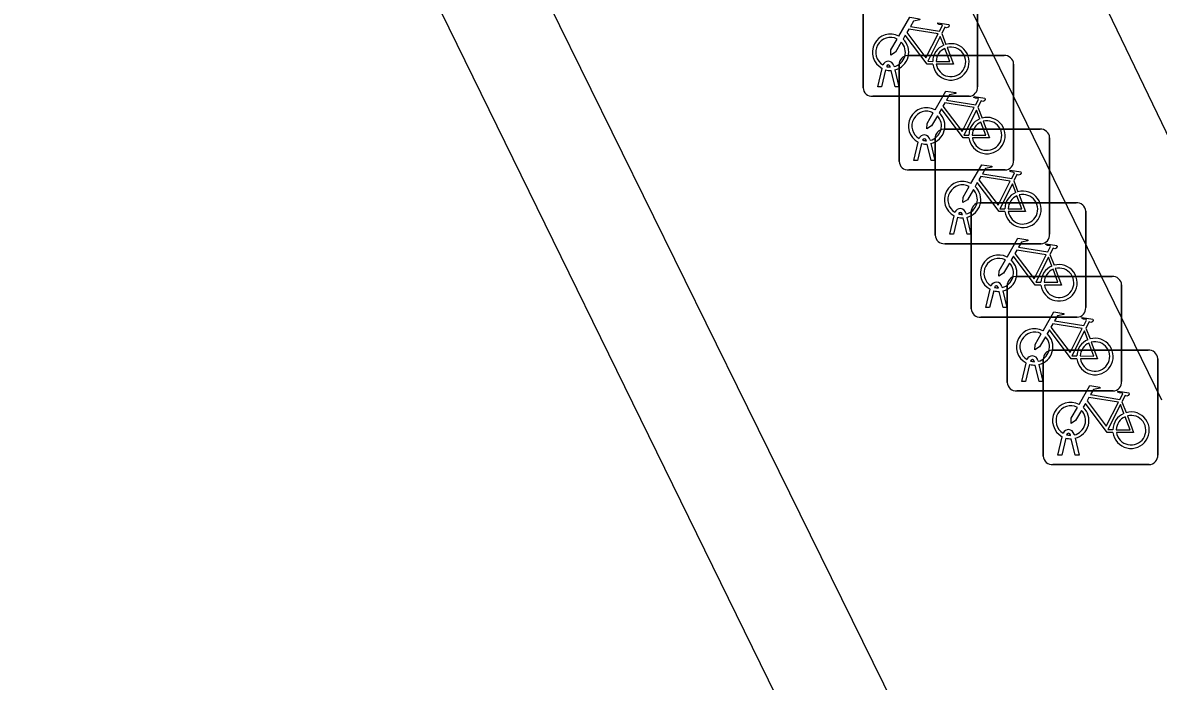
# Model space of a CAD drawing. Extents: x 160457 to 162082, y 388340 to 389736.
# Drawn here: x 160953 to 160962.91, y 388856.74 to 388862.49 of the extents above; entities that cross this region are included whole.
import ezdxf

# ---------------------------------------------------------------- set-up
doc = ezdxf.new("R2010")
doc.units = 0
for name, color, linetype in [('IMGEO_Fietsenrek', 7, 'Continuous'), ('IMGEO_Pand', 7, 'Continuous'), ('IMGEO_Voetpad_open', 7, 'Continuous')]:
    doc.layers.add(name, color=color, linetype=linetype)

msp = doc.modelspace()

# ---------------------------------------------------------------- linework, layer by layer
at = {"layer": 'IMGEO_Fietsenrek'}
for p, q in [((160960.3335, 388861.9209), (160960.3335, 388862.7618)), ((160960.3335, 388862.7618), (160960.3335, 388861.9209)), ((160961.3325, 388862.7711), (160961.3325, 388861.9302)), ((160961.3325, 388861.9302), (160961.3325, 388862.7711)), ((160961.0202, 388862.3952), (160961.0565, 388862.3)), ((160960.7229, 388862.2025), (160961.5638, 388862.2025)), ((160961.5638, 388862.2025), (160960.7229, 388862.2025)), ((160960.4605, 388861.9303), (160960.4988, 388862.0903)), ((160960.5292, 388862.0781), (160960.4939, 388861.9303)), ((160960.5709, 388862.1019), (160960.5699, 388862.1062)), ((160960.612, 388861.9303), (160960.5781, 388862.072)), ((160960.6016, 388862.1134), (160960.6034, 388862.1055)), ((160960.6104, 388862.0763), (160960.6454, 388861.9303)), ((160960.6485, 388861.2779), (160960.6485, 388862.1188)), ((160960.6485, 388862.1188), (160960.6485, 388861.2779)), ((160961.6475, 388862.1281), (160961.6475, 388861.2872)), ((160961.6475, 388861.2872), (160961.6475, 388862.1281)), ((160960.4939, 388861.9303), (160960.4605, 388861.9303)), ((160960.6454, 388861.9303), (160960.612, 388861.9303)), ((160961.2581, 388861.8465), (160960.4172, 388861.8465)), ((160960.4172, 388861.8465), (160961.2581, 388861.8465)), ((160961.3352, 388861.7522), (160961.3715, 388861.657)), ((160960.9625, 388860.6349), (160960.9625, 388861.4758)), ((160960.9625, 388861.4758), (160960.9625, 388860.6349)), ((160961.0369, 388861.5595), (160961.8778, 388861.5595)), ((160961.8778, 388861.5595), (160961.0369, 388861.5595)), ((160961.9615, 388861.4851), (160961.9615, 388860.6442)), ((160961.9615, 388860.6442), (160961.9615, 388861.4851)), ((160960.7755, 388861.2873), (160960.8138, 388861.4473)), ((160960.8442, 388861.4351), (160960.8089, 388861.2873)), ((160960.8859, 388861.4589), (160960.8849, 388861.4632)), ((160960.927, 388861.2873), (160960.8931, 388861.429)), ((160960.9166, 388861.4704), (160960.9184, 388861.4625)), ((160960.9254, 388861.4333), (160960.9604, 388861.2873)), ((160960.8089, 388861.2873), (160960.7755, 388861.2873)), ((160960.9604, 388861.2873), (160960.927, 388861.2873)), ((160961.5731, 388861.2035), (160960.7322, 388861.2035)), ((160960.7322, 388861.2035), (160961.5731, 388861.2035)), ((160961.6492, 388861.1092), (160961.6855, 388861.014)), ((160961.3519, 388860.9175), (160962.1928, 388860.9175)), ((160962.1928, 388860.9175), (160961.3519, 388860.9175)), ((160961.0895, 388860.6443), (160961.1278, 388860.8043)), ((160961.1582, 388860.7921), (160961.1229, 388860.6443)), ((160961.1999, 388860.8159), (160961.1989, 388860.8202)), ((160961.241, 388860.6443), (160961.2071, 388860.786)), ((160961.2306, 388860.8274), (160961.2324, 388860.8195)), ((160961.2394, 388860.7903), (160961.2744, 388860.6443)), ((160961.2775, 388859.9929), (160961.2775, 388860.8338)), ((160961.2775, 388860.8338), (160961.2775, 388859.9929)), ((160962.2765, 388860.8431), (160962.2765, 388860.0022)), ((160962.2765, 388860.0022), (160962.2765, 388860.8431)), ((160961.1229, 388860.6443), (160961.0895, 388860.6443)), ((160961.2744, 388860.6443), (160961.241, 388860.6443)), ((160961.8871, 388860.5605), (160961.0462, 388860.5605)), ((160961.0462, 388860.5605), (160961.8871, 388860.5605)), ((160961.9642, 388860.4672), (160962.0005, 388860.372)), ((160961.5456, 388860.1854), (160961.5474, 388860.1775)), ((160961.5915, 388859.3499), (160961.5915, 388860.1908)), ((160961.5915, 388860.1908), (160961.5915, 388859.3499)), ((160961.6659, 388860.2745), (160962.5068, 388860.2745)), ((160962.5068, 388860.2745), (160961.6659, 388860.2745)), ((160962.5905, 388860.2001), (160962.5905, 388859.3592)), ((160962.5905, 388859.3592), (160962.5905, 388860.2001)), ((160961.4045, 388860.0023), (160961.4428, 388860.1623)), ((160961.4732, 388860.1501), (160961.4379, 388860.0023)), ((160961.5149, 388860.1739), (160961.5139, 388860.1782)), ((160961.556, 388860.0023), (160961.5221, 388860.144)), ((160961.5544, 388860.1483), (160961.5894, 388860.0023)), ((160961.4379, 388860.0023), (160961.4045, 388860.0023)), ((160961.5894, 388860.0023), (160961.556, 388860.0023)), ((160962.2021, 388859.9185), (160961.3612, 388859.9185)), ((160961.3612, 388859.9185), (160962.2021, 388859.9185)), ((160962.2782, 388859.8242), (160962.3145, 388859.729)), ((160961.9809, 388859.6315), (160962.8218, 388859.6315)), ((160962.8218, 388859.6315), (160961.9809, 388859.6315)), ((160961.7185, 388859.3593), (160961.7568, 388859.5193)), ((160961.7872, 388859.5071), (160961.7519, 388859.3593)), ((160961.8289, 388859.5309), (160961.8279, 388859.5352)), ((160961.87, 388859.3593), (160961.8361, 388859.501)), ((160961.8596, 388859.5424), (160961.8614, 388859.5345)), ((160961.8684, 388859.5053), (160961.9034, 388859.3593)), ((160961.9065, 388858.7069), (160961.9065, 388859.5478)), ((160961.9065, 388859.5478), (160961.9065, 388858.7069)), ((160962.9055, 388859.5571), (160962.9055, 388858.7162)), ((160962.9055, 388858.7162), (160962.9055, 388859.5571)), ((160961.7519, 388859.3593), (160961.7185, 388859.3593)), ((160961.9034, 388859.3593), (160961.87, 388859.3593)), ((160962.5161, 388859.2755), (160961.6752, 388859.2755)), ((160961.6752, 388859.2755), (160962.5161, 388859.2755)), ((160962.5932, 388859.1812), (160962.6295, 388859.086)), ((160962.1746, 388858.8994), (160962.1764, 388858.8915)), ((160962.0335, 388858.7163), (160962.0718, 388858.8763)), ((160962.1022, 388858.8641), (160962.0669, 388858.7163)), ((160962.1439, 388858.8879), (160962.1429, 388858.8922)), ((160962.185, 388858.7163), (160962.1511, 388858.858)), ((160962.1834, 388858.8623), (160962.2184, 388858.7163)), ((160962.0669, 388858.7163), (160962.0335, 388858.7163)), ((160962.2184, 388858.7163), (160962.185, 388858.7163)), ((160962.8311, 388858.6325), (160961.9902, 388858.6325)), ((160961.9902, 388858.6325), (160962.8311, 388858.6325))]:
    msp.add_line(p, q, dxfattribs=at)
for points in [[(160960.6461, 388862.3722), (160960.7408, 388862.5357), (160960.827, 388862.5219), (160960.8287, 388862.5132), (160960.7726, 388862.5023), (160960.7464, 388862.457), (160961.0016, 388862.4162)], [(160961.0016, 388862.4162), (160961.0266, 388862.465), (160961.0215, 388862.469), (160960.9983, 388862.4727), (160960.9856, 388862.4802), (160960.9846, 388862.4833), (160960.9868, 388862.4879), (160961.0816, 388862.4728), (160961.0839, 388862.4625), (160961.0745, 388862.4501), (160961.0621, 388862.4437), (160961.0476, 388862.4499), (160961.0202, 388862.3952)], [(160960.9418, 388862.1275), (160960.8921, 388862.1276), (160960.7014, 388862.3793), (160960.6824, 388862.3465)], [(160960.9887, 388862.391), (160960.7319, 388862.432), (160960.7152, 388862.4032), (160960.8822, 388862.1829), (160960.9887, 388862.391)], [(160961.0367, 388862.293), (160961.0074, 388862.3698), (160960.898, 388862.1517), (160960.9407, 388862.1516)], [(160960.6668, 388862.3197), (160960.6152, 388862.2305), (160960.5753, 388862.2045), (160960.5765, 388862.252), (160960.631, 388862.3462)], [(160960.9707, 388862.1515), (160961.0906, 388862.1513), (160961.0474, 388862.2649)], [(160961.0672, 388862.2718), (160961.1222, 388862.1272), (160960.9721, 388862.1275)], [(160960.9611, 388861.7292), (160961.0558, 388861.8927), (160961.142, 388861.8789), (160961.1437, 388861.8702), (160961.0876, 388861.8593), (160961.0614, 388861.814), (160961.3166, 388861.7732)], [(160961.3037, 388861.748), (160961.0469, 388861.789), (160961.0302, 388861.7602), (160961.1972, 388861.5399), (160961.3037, 388861.748)], [(160961.3166, 388861.7732), (160961.3416, 388861.822), (160961.3365, 388861.826), (160961.3133, 388861.8297), (160961.3006, 388861.8372), (160961.2996, 388861.8403), (160961.3018, 388861.8449), (160961.3966, 388861.8298), (160961.3989, 388861.8195), (160961.3895, 388861.8071), (160961.3771, 388861.8007), (160961.3626, 388861.8069), (160961.3352, 388861.7522)], [(160960.9818, 388861.6767), (160960.9302, 388861.5875), (160960.8903, 388861.5615), (160960.8915, 388861.609), (160960.946, 388861.7032)], [(160961.2568, 388861.4845), (160961.2071, 388861.4846), (160961.0164, 388861.7363), (160960.9974, 388861.7035)], [(160961.3517, 388861.65), (160961.3224, 388861.7268), (160961.213, 388861.5087), (160961.2557, 388861.5086)], [(160961.2857, 388861.5085), (160961.4056, 388861.5083), (160961.3624, 388861.6219)], [(160961.3822, 388861.6288), (160961.4372, 388861.4842), (160961.2871, 388861.4845)], [(160961.2751, 388861.0862), (160961.3698, 388861.2497), (160961.456, 388861.2359), (160961.4577, 388861.2272), (160961.4016, 388861.2163), (160961.3754, 388861.171), (160961.6306, 388861.1302)], [(160961.6306, 388861.1302), (160961.6556, 388861.179), (160961.6505, 388861.183), (160961.6273, 388861.1867), (160961.6146, 388861.1942), (160961.6136, 388861.1973), (160961.6158, 388861.2019), (160961.7106, 388861.1868), (160961.7129, 388861.1765), (160961.7035, 388861.1641), (160961.6911, 388861.1577), (160961.6766, 388861.1639), (160961.6492, 388861.1092)], [(160961.5708, 388860.8415), (160961.5211, 388860.8416), (160961.3304, 388861.0933), (160961.3114, 388861.0605)], [(160961.6177, 388861.105), (160961.3609, 388861.146), (160961.3442, 388861.1172), (160961.5112, 388860.8969), (160961.6177, 388861.105)], [(160961.6657, 388861.007), (160961.6364, 388861.0838), (160961.527, 388860.8657), (160961.5697, 388860.8656)], [(160961.2958, 388861.0337), (160961.2442, 388860.9445), (160961.2043, 388860.9185), (160961.2055, 388860.966), (160961.26, 388861.0602)], [(160961.5997, 388860.8655), (160961.7196, 388860.8653), (160961.6764, 388860.9789)], [(160961.6962, 388860.9858), (160961.7512, 388860.8412), (160961.6011, 388860.8415)], [(160961.5901, 388860.4442), (160961.6848, 388860.6077), (160961.771, 388860.5939), (160961.7727, 388860.5852), (160961.7166, 388860.5743), (160961.6904, 388860.529), (160961.9456, 388860.4882)], [(160961.9327, 388860.463), (160961.6759, 388860.504), (160961.6592, 388860.4752), (160961.8262, 388860.2549), (160961.9327, 388860.463)], [(160961.9456, 388860.4882), (160961.9706, 388860.537), (160961.9655, 388860.541), (160961.9423, 388860.5447), (160961.9296, 388860.5522), (160961.9286, 388860.5553), (160961.9308, 388860.5599), (160962.0256, 388860.5448), (160962.0279, 388860.5345), (160962.0185, 388860.5221), (160962.0061, 388860.5157), (160961.9916, 388860.5219), (160961.9642, 388860.4672)], [(160961.6108, 388860.3917), (160961.5592, 388860.3025), (160961.5193, 388860.2765), (160961.5205, 388860.324), (160961.575, 388860.4182)], [(160961.8858, 388860.1995), (160961.8361, 388860.1996), (160961.6454, 388860.4513), (160961.6264, 388860.4185)], [(160961.9807, 388860.365), (160961.9514, 388860.4418), (160961.842, 388860.2237), (160961.8847, 388860.2236)], [(160961.9147, 388860.2235), (160962.0346, 388860.2233), (160961.9914, 388860.3369)], [(160962.0112, 388860.3438), (160962.0662, 388860.1992), (160961.9161, 388860.1995)], [(160961.9041, 388859.8012), (160961.9988, 388859.9647), (160962.085, 388859.9509), (160962.0867, 388859.9422), (160962.0306, 388859.9313), (160962.0044, 388859.886), (160962.2596, 388859.8452)], [(160962.2596, 388859.8452), (160962.2846, 388859.894), (160962.2795, 388859.898), (160962.2563, 388859.9017), (160962.2436, 388859.9092), (160962.2426, 388859.9123), (160962.2448, 388859.9169), (160962.3396, 388859.9018), (160962.3419, 388859.8915), (160962.3325, 388859.8791), (160962.3201, 388859.8727), (160962.3056, 388859.8789), (160962.2782, 388859.8242)], [(160962.1998, 388859.5565), (160962.1501, 388859.5566), (160961.9594, 388859.8083), (160961.9404, 388859.7755)], [(160962.2467, 388859.82), (160961.9899, 388859.861), (160961.9732, 388859.8322), (160962.1402, 388859.6119), (160962.2467, 388859.82)], [(160962.2947, 388859.722), (160962.2654, 388859.7988), (160962.156, 388859.5807), (160962.1987, 388859.5806)], [(160961.9248, 388859.7487), (160961.8732, 388859.6595), (160961.8333, 388859.6335), (160961.8345, 388859.681), (160961.889, 388859.7752)], [(160962.2287, 388859.5805), (160962.3486, 388859.5803), (160962.3054, 388859.6939)], [(160962.3252, 388859.7008), (160962.3802, 388859.5562), (160962.2301, 388859.5565)], [(160962.2191, 388859.1582), (160962.3138, 388859.3217), (160962.4, 388859.3079), (160962.4017, 388859.2992), (160962.3456, 388859.2883), (160962.3194, 388859.243), (160962.5746, 388859.2022)], [(160962.5617, 388859.177), (160962.3049, 388859.218), (160962.2882, 388859.1892), (160962.4552, 388858.9689), (160962.5617, 388859.177)], [(160962.5746, 388859.2022), (160962.5996, 388859.251), (160962.5945, 388859.255), (160962.5713, 388859.2587), (160962.5586, 388859.2662), (160962.5576, 388859.2693), (160962.5598, 388859.2739), (160962.6546, 388859.2588), (160962.6569, 388859.2485), (160962.6475, 388859.2361), (160962.6351, 388859.2297), (160962.6206, 388859.2359), (160962.5932, 388859.1812)], [(160962.2398, 388859.1057), (160962.1882, 388859.0165), (160962.1483, 388858.9905), (160962.1495, 388859.038), (160962.204, 388859.1322)], [(160962.5148, 388858.9135), (160962.4651, 388858.9136), (160962.2744, 388859.1653), (160962.2554, 388859.1325)], [(160962.6097, 388859.079), (160962.5804, 388859.1558), (160962.471, 388858.9377), (160962.5137, 388858.9376)], [(160962.5437, 388858.9375), (160962.6636, 388858.9373), (160962.6204, 388859.0509)], [(160962.6402, 388859.0578), (160962.6952, 388858.9132), (160962.5451, 388858.9135)]]:
    msp.add_lwpolyline(points, dxfattribs=at)
for centre, radius, start, end in [((160960.5731, 388862.2309), 0.159, 62.67661, 242.13685), ((160960.5731, 388862.2309), 0.129, 63.31916, 238.90302), ((160960.5731, 388862.2309), 0.129, 283.60429, 43.43025), ((160960.5731, 388862.2309), 0.159, 283.5766, 46.60424), ((160961.0997, 388862.1469), 0.159, 113.3408, 178.32165), ((160961.0997, 388862.1469), 0.159, 187.0065, 105.77075), ((160961.0997, 388862.1469), 0.129, 113.92302, 177.95563), ((160961.0997, 388862.1469), 0.129, 188.67146, 104.58832), ((160960.7262, 388862.1246), 0.0779, 92.4484, 184.28452), ((160960.7262, 388862.1246), 0.0779, 92.4484, 184.28452), ((160961.5696, 388862.1248), 0.0779, 2.4484, 94.28452), ((160961.5696, 388862.1248), 0.0779, 2.4484, 94.28452), ((160960.5529, 388862.1023), 0.0499, 12.8025, 158.69338), ((160960.5731, 388862.2309), 0.159, 253.99666, 271.78671), ((160960.5529, 388862.1023), 0.0174, 12.8025, 163.45023), ((160960.5731, 388862.2309), 0.129, 253.41502, 269.02044), ((160960.4114, 388861.9242), 0.0779, 182.4484, 274.28452), ((160960.4114, 388861.9242), 0.0779, 182.4484, 274.28452), ((160961.2548, 388861.9244), 0.0779, 272.4484, 4.28452), ((160961.2548, 388861.9244), 0.0779, 272.4484, 4.28452), ((160960.8881, 388861.5879), 0.159, 62.67661, 242.13685), ((160960.8881, 388861.5879), 0.129, 63.31916, 238.90302), ((160960.8881, 388861.5879), 0.129, 283.60429, 43.43025), ((160960.8881, 388861.5879), 0.159, 283.5766, 46.60424), ((160961.4147, 388861.5039), 0.159, 113.3408, 178.32165), ((160961.4147, 388861.5039), 0.159, 187.0065, 105.77075), ((160961.4147, 388861.5039), 0.129, 113.92302, 177.95563), ((160961.4147, 388861.5039), 0.129, 188.67146, 104.58832), ((160960.8679, 388861.4593), 0.0499, 12.8025, 158.69338), ((160960.8679, 388861.4593), 0.0174, 12.8025, 163.45023), ((160961.0402, 388861.4816), 0.0779, 92.4484, 184.28452), ((160961.0402, 388861.4816), 0.0779, 92.4484, 184.28452), ((160961.8836, 388861.4818), 0.0779, 2.4484, 94.28452), ((160961.8836, 388861.4818), 0.0779, 2.4484, 94.28452), ((160960.8881, 388861.5879), 0.159, 253.99666, 271.78671), ((160960.8881, 388861.5879), 0.129, 253.41502, 269.02044), ((160960.7264, 388861.2812), 0.0779, 182.4484, 274.28452), ((160960.7264, 388861.2812), 0.0779, 182.4484, 274.28452), ((160961.5698, 388861.2814), 0.0779, 272.4484, 4.28452), ((160961.5698, 388861.2814), 0.0779, 272.4484, 4.28452), ((160961.2021, 388860.9449), 0.159, 62.67661, 242.13685), ((160961.2021, 388860.9449), 0.129, 63.31916, 238.90302), ((160961.2021, 388860.9449), 0.129, 283.60429, 43.43025), ((160961.2021, 388860.9449), 0.159, 283.5766, 46.60424), ((160961.7287, 388860.8609), 0.159, 113.3408, 178.32165), ((160961.7287, 388860.8609), 0.159, 187.0065, 105.77075), ((160961.7287, 388860.8609), 0.129, 113.92302, 177.95563), ((160961.7287, 388860.8609), 0.129, 188.67146, 104.58832), ((160961.3552, 388860.8396), 0.0779, 92.4484, 184.28452), ((160961.3552, 388860.8396), 0.0779, 92.4484, 184.28452), ((160962.1986, 388860.8398), 0.0779, 2.4484, 94.28452), ((160962.1986, 388860.8398), 0.0779, 2.4484, 94.28452), ((160961.1819, 388860.8163), 0.0499, 12.8025, 158.69338), ((160961.2021, 388860.9449), 0.159, 253.99666, 271.78671), ((160961.1819, 388860.8163), 0.0174, 12.8025, 163.45023), ((160961.2021, 388860.9449), 0.129, 253.41502, 269.02044), ((160961.0404, 388860.6382), 0.0779, 182.4484, 274.28452), ((160961.0404, 388860.6382), 0.0779, 182.4484, 274.28452), ((160961.8838, 388860.6384), 0.0779, 272.4484, 4.28452), ((160961.8838, 388860.6384), 0.0779, 272.4484, 4.28452), ((160961.5171, 388860.3029), 0.159, 62.67661, 242.13685), ((160961.5171, 388860.3029), 0.129, 63.31916, 238.90302), ((160961.5171, 388860.3029), 0.129, 283.60429, 43.43025), ((160961.5171, 388860.3029), 0.159, 283.5766, 46.60424), ((160962.0437, 388860.2189), 0.159, 113.3408, 178.32165), ((160962.0437, 388860.2189), 0.159, 187.0065, 105.77075), ((160962.0437, 388860.2189), 0.129, 113.92302, 177.95563), ((160962.0437, 388860.2189), 0.129, 188.67146, 104.58832), ((160961.4969, 388860.1743), 0.0499, 12.8025, 158.69338), ((160961.4969, 388860.1743), 0.0174, 12.8025, 163.45023), ((160961.6692, 388860.1966), 0.0779, 92.4484, 184.28452), ((160961.6692, 388860.1966), 0.0779, 92.4484, 184.28452), ((160962.5126, 388860.1968), 0.0779, 2.4484, 94.28452), ((160962.5126, 388860.1968), 0.0779, 2.4484, 94.28452), ((160961.5171, 388860.3029), 0.159, 253.99666, 271.78671), ((160961.5171, 388860.3029), 0.129, 253.41502, 269.02044), ((160961.3554, 388859.9962), 0.0779, 182.4484, 274.28452), ((160961.3554, 388859.9962), 0.0779, 182.4484, 274.28452), ((160962.1988, 388859.9964), 0.0779, 272.4484, 4.28452), ((160962.1988, 388859.9964), 0.0779, 272.4484, 4.28452), ((160961.8311, 388859.6599), 0.159, 62.67661, 242.13685), ((160961.8311, 388859.6599), 0.129, 63.31916, 238.90302), ((160961.8311, 388859.6599), 0.129, 283.60429, 43.43025), ((160961.8311, 388859.6599), 0.159, 283.5766, 46.60424), ((160962.3577, 388859.5759), 0.159, 113.3408, 178.32165), ((160962.3577, 388859.5759), 0.159, 187.0065, 105.77075), ((160962.3577, 388859.5759), 0.129, 113.92302, 177.95563), ((160962.3577, 388859.5759), 0.129, 188.67146, 104.58832), ((160961.9842, 388859.5536), 0.0779, 92.4484, 184.28452), ((160961.9842, 388859.5536), 0.0779, 92.4484, 184.28452), ((160962.8276, 388859.5538), 0.0779, 2.4484, 94.28452), ((160962.8276, 388859.5538), 0.0779, 2.4484, 94.28452), ((160961.8109, 388859.5313), 0.0499, 12.8025, 158.69338), ((160961.8311, 388859.6599), 0.159, 253.99666, 271.78671), ((160961.8109, 388859.5313), 0.0174, 12.8025, 163.45023), ((160961.8311, 388859.6599), 0.129, 253.41502, 269.02044), ((160961.6694, 388859.3532), 0.0779, 182.4484, 274.28452), ((160961.6694, 388859.3532), 0.0779, 182.4484, 274.28452), ((160962.5128, 388859.3534), 0.0779, 272.4484, 4.28452), ((160962.5128, 388859.3534), 0.0779, 272.4484, 4.28452), ((160962.1461, 388859.0169), 0.159, 62.67661, 242.13685), ((160962.1461, 388859.0169), 0.129, 63.31916, 238.90302), ((160962.1461, 388859.0169), 0.129, 283.60429, 43.43025), ((160962.1461, 388859.0169), 0.159, 283.5766, 46.60424), ((160962.6727, 388858.9329), 0.159, 113.3408, 178.32165), ((160962.6727, 388858.9329), 0.159, 187.0065, 105.77075), ((160962.6727, 388858.9329), 0.129, 113.92302, 177.95563), ((160962.6727, 388858.9329), 0.129, 188.67146, 104.58832), ((160962.1259, 388858.8883), 0.0499, 12.8025, 158.69338), ((160962.1259, 388858.8883), 0.0174, 12.8025, 163.45023), ((160962.1461, 388859.0169), 0.159, 253.99666, 271.78671), ((160962.1461, 388859.0169), 0.129, 253.41502, 269.02044), ((160961.9844, 388858.7102), 0.0779, 182.4484, 274.28452), ((160961.9844, 388858.7102), 0.0779, 182.4484, 274.28452), ((160962.8278, 388858.7104), 0.0779, 272.4484, 4.28452), ((160962.8278, 388858.7104), 0.0779, 272.4484, 4.28452)]:
    msp.add_arc(centre, radius, start, end, dxfattribs=at)
at = {"layer": 'IMGEO_Pand'}
msp.add_lwpolyline([(160943.082, 388897.181), (160948.262, 388886.604), (160945.527, 388885.278), (160946.404, 388883.487), (160959.714, 388856.328)], dxfattribs=at)
at = {"layer": 'IMGEO_Voetpad_open'}
for points in [[(160969.631, 388838.199), (160947.014, 388884.131), (160951.4, 388886.278)], [(160961.258, 388865.103), (160963.876, 388859.674)], [(160962.94, 388859.194), (160960.29, 388864.629)]]:
    msp.add_lwpolyline(points, dxfattribs=at)

doc.saveas('drawing.dxf')
